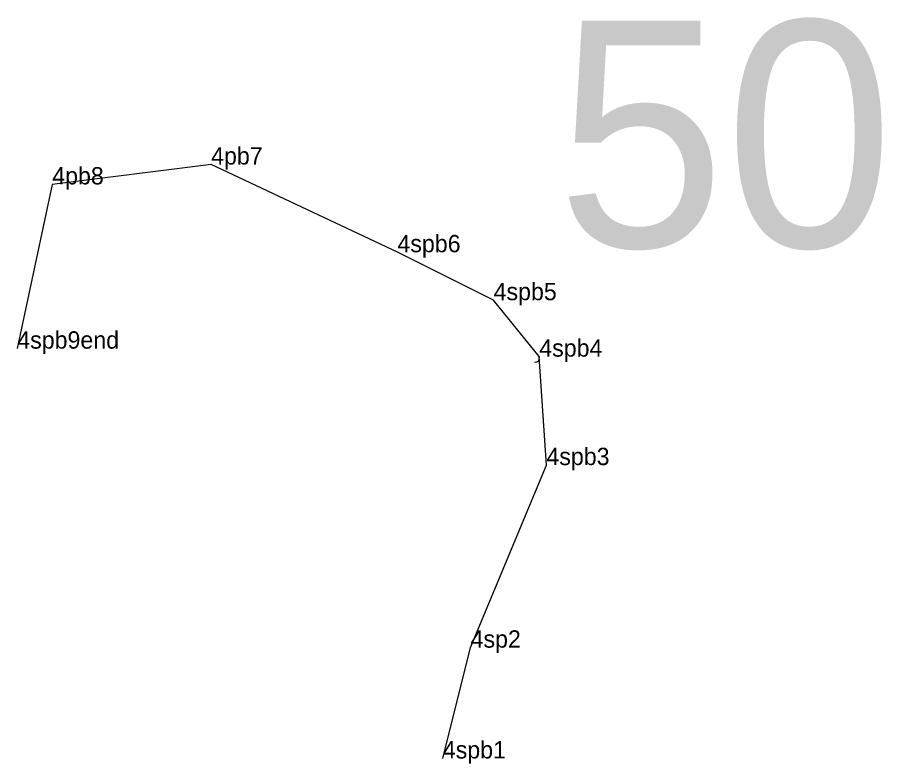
# Model space of a CAD drawing. Extents: x 2072529 to 2268796, y 436423 to 470397.
# Drawn here: x 2110512.7 to 2110762.2, y 453292.6 to 453507.9 of the extents above; entities that cross this region are included whole.
import ezdxf

# ---------------------------------------------------------------- set-up
doc = ezdxf.new("R2010")
doc.units = 0
for name, color, linetype in [('Default', 7, 'Continuous'), ('Exist Environmental Wetland Boundary Cogo Point CELL', 7, 'Continuous'), ('Exist Hydro Jurisdictional Stream or Body of Water NEU Mitigable', 7, 'Continuous'), ('Exist Hydro Jurisdictional Stream or Body of Water NEU Mitigable Cogo Comment', 7, 'Continuous')]:
    doc.layers.add(name, color=color, linetype=linetype)

msp = doc.modelspace()

# ---------------------------------------------------------------- linework, layer by layer
at = {"layer": 'Exist Environmental Wetland Boundary Cogo Point CELL'}
for p, q in [((2110568.68, 453465.43), (2110568.68, 453465.43)), ((2110522.83, 453459.69), (2110522.83, 453459.69)), ((2110622.45, 453440.12), (2110622.45, 453440.12)), ((2110650.2, 453426.28), (2110650.2, 453426.28)), ((2110512.74, 453412.32), (2110512.74, 453412.32)), ((2110665.44, 453378.72), (2110665.44, 453378.72)), ((2110643.56, 453326.06), (2110643.56, 453326.06)), ((2110635.54, 453294.09), (2110635.54, 453294.09))]:
    msp.add_line(p, q, dxfattribs=at)
at = {"layer": 'Exist Hydro Jurisdictional Stream or Body of Water NEU Mitigable'}
for points in [[(2110635.54, 453294.09), (2110643.56, 453326.06), (2110665.44, 453378.72), (2110663.38, 453410.01), (2110650.2, 453426.28), (2110622.45, 453440.12), (2110568.68, 453465.43), (2110522.83, 453459.69), (2110512.74, 453412.32)], [(2110663.38, 453410.01), (2110663.19, 453408.74), (2110662.54, 453408.45), (2110662.01, 453408.36)]]:
    msp.add_lwpolyline(points, dxfattribs=at)

# ---------------------------------------------------------------- texts
at = {"layer": 'Default'}
msp.add_text('50', height=65.34, dxfattribs=at).set_placement((2110668.42, 453441.59))
at = {"layer": 'Exist Hydro Jurisdictional Stream or Body of Water NEU Mitigable Cogo Comment'}
for s, p in [('4pb7', (2110568.68, 453465.43)), ('4pb8', (2110522.83, 453459.69)), ('4spb6', (2110622.45, 453440.12)), ('4spb5', (2110650.2, 453426.28)), ('4spb9end', (2110512.74, 453412.32)), ('4spb4', (2110663.38, 453410.01)), ('4spb3', (2110665.44, 453378.72)), ('4sp2', (2110643.56, 453326.06)), ('4spb1', (2110635.54, 453294.09))]:
    msp.add_text(s, height=5, dxfattribs=at).set_placement(p)

doc.saveas('drawing.dxf')
